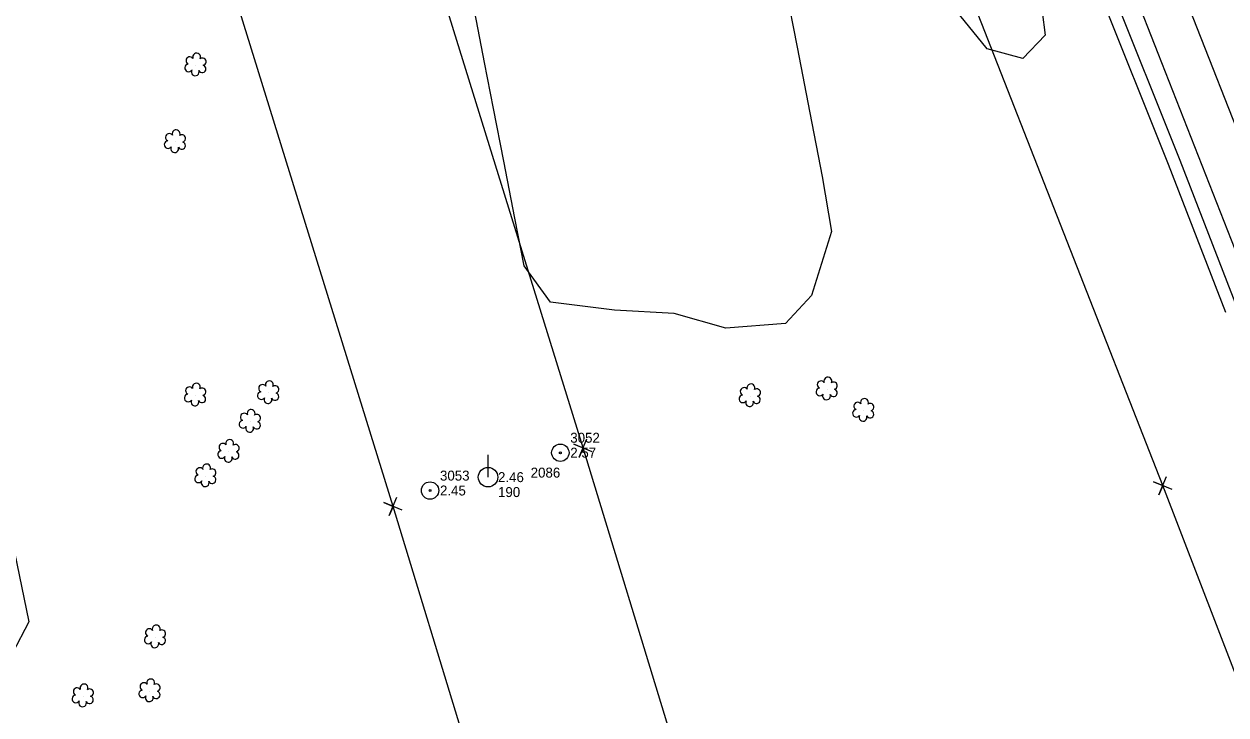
# Model space of a CAD drawing. Extents: x 3040896 to 3051146, y 687568 to 732976.
# Drawn here: x 3048628.3 to 3048930.5, y 700826.5 to 701000.2 of the extents above; entities that cross this region are included whole.
import ezdxf

# ---------------------------------------------------------------- set-up
doc = ezdxf.new("R2010")
doc.units = 0
for name, color, linetype in [('Exist Horizontal Alignment', 7, 'Continuous'), ('Exist Other Culture Anchor (Guy Wire) CELL', 7, 'Continuous'), ('Exist Other Culture Anchor (Guy Wire) Cogo Elevation', 7, 'Continuous'), ('Exist Other Culture Anchor (Guy Wire) Cogo Number', 7, 'Continuous'), ('Exist Property Corner CELL', 7, 'Continuous'), ('Exist Right of Way Easement Line', 7, 'Continuous'), ('Exist Right of Way Line', 7, 'Continuous'), ('Exist Roads EOP', 7, 'Continuous'), ('Exist Roads EOT', 7, 'Continuous'), ('Exist Utilities Power Pole CELL', 7, 'Continuous'), ('Exist Utilities Power Pole Cogo Comment', 7, 'Continuous'), ('Exist Utilities Power Pole Cogo Elevation', 7, 'Continuous'), ('Exist Utilities Power Pole Cogo Number', 7, 'Continuous'), ('Exist Utilities Telephone UG Cable', 7, 'Continuous'), ('Exist Vegetation Hedge Row', 7, 'Continuous'), ('Exist Vegetation Shrub CELL', 7, 'Continuous')]:
    doc.layers.add(name, color=color, linetype=linetype)

# ---------------------------------------------------------------- blocks, each defined once
blk = doc.blocks.new('EXIST UTILITIES POWER POLE')
at = {"layer": 'Exist Utilities Power Pole CELL'}
for q in [(0, 0.1125), (0, 0)]:
    blk.add_line((0, 0), q, dxfattribs=at)
blk.add_circle((0, 0), 0.049, dxfattribs=at)
blk = doc.blocks.new('EXIST OTHER CULTURE ANCHOR (GUY WIRE)')
at = {"layer": 'Exist Other Culture Anchor (Guy Wire) CELL'}
for radius in [0.0436, 0.0048]:
    blk.add_circle((0, 0), radius, dxfattribs=at)

msp = doc.modelspace()

# ---------------------------------------------------------------- linework, layer by layer
at = {"layer": 'Exist Horizontal Alignment'}
msp.add_line((3048961.2, 700902.37), (3048629.49, 701749.48), dxfattribs=at)
at = {"layer": 'Exist Property Corner CELL'}
for p, q in [((3048768.88, 700893.61), (3048768.88, 700893.61)), ((3048914.64, 700884.14), (3048914.64, 700884.14)), ((3048721.09, 700878.92), (3048721.09, 700878.92))]:
    msp.add_line(p, q, dxfattribs=at)
for points in [[(3048771.19, 700892.65), (3048766.58, 700894.58), (3048768.88, 700893.61), (3048767.92, 700891.31), (3048769.85, 700895.92)], [(3048916.95, 700883.18), (3048912.33, 700885.11), (3048914.64, 700884.14), (3048913.68, 700881.84), (3048915.6, 700886.45)], [(3048723.4, 700877.95), (3048718.78, 700879.88), (3048721.09, 700878.92), (3048720.13, 700876.61), (3048722.05, 700881.22)]]:
    msp.add_lwpolyline(points, dxfattribs=at)
at = {"layer": 'Exist Right of Way Easement Line'}
for points in [[(3049666.87, 696833.82), (3049559.11, 697113.37), (3049470.49, 697444.6), (3049413.18, 697783.79), (3049397.81, 698080.1), (3049375.2, 698381.33), (3049352.58, 698679.83), (3049330.23, 698981.5), (3049286.13, 699172.17), (3049243.18, 699362.29), (3049142.32, 699669.17), (3049049.87, 699972.98), (3048955.67, 700282.3), (3048862.1, 700588.56), (3048768.88, 700893.61), (3048673.73, 701201.02), (3048581.84, 701506.39), (3048488.68, 701812.86), (3048393.41, 702099.66), (3048327.28, 702409.73), (3048254.77, 702716.23)], [(3049620.05, 696816.27), (3049511.5, 697097.88), (3049421.59, 697433.95), (3049363.4, 697778.31), (3049347.91, 698076.93), (3049325.34, 698377.57), (3049302.71, 698676.1), (3049280.65, 698973.97), (3049237.39, 699161.03), (3049194.94, 699348.94), (3049094.64, 699654.09), (3049002.04, 699958.42), (3048907.84, 700267.72), (3048814.29, 700573.95), (3048721.09, 700878.92), (3048625.91, 701186.42), (3048533.98, 701491.92), (3048441.02, 701797.71), (3048345.09, 702086.53), (3048278.49, 702398.76), (3048206.12, 702704.68)]]:
    msp.add_lwpolyline(points, dxfattribs=at)
at = {"layer": 'Exist Right of Way Line'}
for p, q in [((3048914.64, 700884.14), (3048582.93, 701731.24)), ((3048986.16, 700698.35), (3048914.64, 700884.14))]:
    msp.add_line(p, q, dxfattribs=at)
at = {"layer": 'Exist Roads EOP'}
msp.add_lwpolyline([(3048762.73, 701363.25), (3048792.7, 701288.28), (3048819.54, 701217.74), (3048843.86, 701156.64), (3048870.46, 701088.3), (3048901.38, 701009.79), (3048918.88, 700965.99), (3048933.3, 700928.77)], dxfattribs=at)
at = {"layer": 'Exist Roads EOT'}
msp.add_lwpolyline([(3048938.35, 700929.42), (3048913.47, 700992.8), (3048895.15, 701039.59), (3048875.77, 701088.79), (3048855.58, 701140.38), (3048833.36, 701197.88), (3048809.4, 701258.92), (3048786.59, 701317.54), (3048767.39, 701365.72)], dxfattribs=at)
at = {"layer": 'Exist Utilities Telephone UG Cable'}
msp.add_lwpolyline([(3048930.51, 700927.68), (3048916.09, 700964.89), (3048898.59, 701008.68), (3048867.67, 701087.21), (3048841.06, 701155.55), (3048816.75, 701216.65), (3048789.9, 701287.19), (3048759.94, 701362.14)], dxfattribs=at)
at = {"layer": 'Exist Vegetation Hedge Row'}
for points in [[(3048819.8, 701009.38), (3048822.67, 700994.36), (3048825.89, 700977.88), (3048829.02, 700961.84), (3048831.31, 700948.04), (3048826.31, 700931.96), (3048819.8, 700924.9), (3048804.81, 700923.76), (3048791.76, 700927.38), (3048776.75, 700928.28), (3048760.71, 700930.25), (3048754.1, 700939.4), (3048751.75, 700951.39), (3048748.96, 700965.71), (3048746.37, 700978.96), (3048744.1, 700990.55), (3048741.21, 701005.33)], [(3048884.34, 701003.27), (3048885.07, 700997.41), (3048879.43, 700991.52), (3048870.44, 700993.93), (3048862.49, 701003.76)], [(3048625.9, 700867.41), (3048629.54, 700849.87), (3048625.43, 700842.05)]]:
    msp.add_lwpolyline(points, dxfattribs=at)
at = {"layer": 'Exist Vegetation Shrub CELL'}
for p, q in [((3048671.49, 700989.85), (3048671.49, 700989.85)), ((3048666.33, 700970.56), (3048666.33, 700970.56)), ((3048830.21, 700908.38), (3048830.21, 700908.38)), ((3048671.4, 700906.86), (3048671.4, 700906.86)), ((3048689.77, 700907.45), (3048689.77, 700907.45)), ((3048810.85, 700906.67), (3048810.85, 700906.67)), ((3048839.4, 700903.01), (3048839.4, 700903.01)), ((3048685.18, 700900.25), (3048685.18, 700900.25)), ((3048679.79, 700892.68), (3048679.79, 700892.68)), ((3048673.99, 700886.54), (3048673.99, 700886.54)), ((3048661.32, 700846.06), (3048661.32, 700846.06)), ((3048643.16, 700831.21), (3048643.16, 700831.21)), ((3048659.94, 700832.49), (3048659.94, 700832.49))]:
    msp.add_line(p, q, dxfattribs=at)
for centre, radius, start, end in [((3048669.69, 700989.14), 0.955, 95.1099, 327.9534), ((3048670.01, 700990.98), 0.968, 35.8908, 245.4216), ((3048671.72, 700991.89), 0.99, 334.8391, 200.4717), ((3048673.16, 700990.72), 0.929, 284.4567, 126.0861), ((3048671.36, 700988.17), 0.984, 151.2797, 21.387), ((3048673.13, 700988.92), 0.937, 204.9913, 73.4601), ((3048664.85, 700971.69), 0.968, 35.8908, 245.4216), ((3048666.56, 700972.6), 0.99, 334.8391, 200.4717), ((3048668, 700971.43), 0.929, 284.4567, 126.0861), ((3048664.53, 700969.86), 0.955, 95.1099, 327.9534), ((3048666.2, 700968.88), 0.984, 151.2797, 21.387), ((3048667.97, 700969.63), 0.937, 204.9913, 73.4601), ((3048830.44, 700910.42), 0.99, 334.8391, 200.4717), ((3048669.92, 700907.99), 0.968, 35.8908, 245.4216), ((3048671.63, 700908.9), 0.99, 334.8391, 200.4717), ((3048673.07, 700907.73), 0.929, 284.4567, 126.0861), ((3048688.29, 700908.58), 0.968, 35.8908, 245.4216), ((3048690, 700909.49), 0.99, 334.8391, 200.4717), ((3048691.44, 700908.32), 0.929, 284.4567, 126.0861), ((3048809.37, 700907.8), 0.968, 35.8908, 245.4216), ((3048811.08, 700908.71), 0.99, 334.8391, 200.4717), ((3048812.53, 700907.54), 0.929, 284.4567, 126.0861), ((3048828.41, 700907.68), 0.955, 95.1099, 327.9534), ((3048828.73, 700909.51), 0.968, 35.8908, 245.4216), ((3048831.85, 700907.46), 0.937, 204.9913, 73.4601), ((3048831.88, 700909.25), 0.929, 284.4567, 126.0861), ((3048669.6, 700906.16), 0.955, 95.1099, 327.9534), ((3048671.27, 700905.18), 0.984, 151.2797, 21.387), ((3048673.04, 700905.93), 0.937, 204.9913, 73.4601), ((3048687.97, 700906.75), 0.955, 95.1099, 327.9534), ((3048689.64, 700905.77), 0.984, 151.2797, 21.387), ((3048691.41, 700906.52), 0.937, 204.9913, 73.4601), ((3048809.05, 700905.97), 0.955, 95.1099, 327.9534), ((3048810.73, 700904.99), 0.984, 151.2797, 21.387), ((3048812.49, 700905.74), 0.937, 204.9913, 73.4601), ((3048830.08, 700906.7), 0.984, 151.2797, 21.387), ((3048839.63, 700905.05), 0.99, 334.8391, 200.4717), ((3048683.69, 700901.37), 0.968, 35.8908, 245.4216), ((3048685.41, 700902.29), 0.99, 334.8391, 200.4717), ((3048837.6, 700902.3), 0.955, 95.1099, 327.9534), ((3048837.92, 700904.13), 0.968, 35.8908, 245.4216), ((3048841.04, 700902.08), 0.937, 204.9913, 73.4601), ((3048841.07, 700903.88), 0.929, 284.4567, 126.0861), ((3048683.38, 700899.54), 0.955, 95.1099, 327.9534), ((3048686.81, 700899.32), 0.937, 204.9913, 73.4601), ((3048686.85, 700901.11), 0.929, 284.4567, 126.0861), ((3048839.27, 700901.32), 0.984, 151.2797, 21.387), ((3048685.05, 700898.56), 0.984, 151.2797, 21.387), ((3048678.31, 700893.8), 0.968, 35.8908, 245.4216), ((3048680.02, 700894.72), 0.99, 334.8391, 200.4717), ((3048681.47, 700893.55), 0.929, 284.4567, 126.0861), ((3048677.99, 700891.97), 0.955, 95.1099, 327.9534), ((3048679.67, 700890.99), 0.984, 151.2797, 21.387), ((3048681.43, 700891.75), 0.937, 204.9913, 73.4601), ((3048672.51, 700887.67), 0.968, 35.8908, 245.4216), ((3048674.22, 700888.58), 0.99, 334.8391, 200.4717), ((3048675.66, 700887.41), 0.929, 284.4567, 126.0861), ((3048672.19, 700885.84), 0.955, 95.1099, 327.9534), ((3048673.86, 700884.86), 0.984, 151.2797, 21.387), ((3048675.63, 700885.61), 0.937, 204.9913, 73.4601), ((3048659.83, 700847.18), 0.968, 35.8908, 245.4216), ((3048661.55, 700848.1), 0.99, 334.8391, 200.4717), ((3048659.52, 700845.35), 0.955, 95.1099, 327.9534), ((3048662.95, 700845.13), 0.937, 204.9913, 73.4601), ((3048662.99, 700846.93), 0.929, 284.4567, 126.0861), ((3048661.19, 700844.37), 0.984, 151.2797, 21.387), ((3048641.68, 700832.34), 0.968, 35.8908, 245.4216), ((3048643.39, 700833.26), 0.99, 334.8391, 200.4717), ((3048644.83, 700832.08), 0.929, 284.4567, 126.0861), ((3048658.45, 700833.62), 0.968, 35.8908, 245.4216), ((3048660.17, 700834.53), 0.99, 334.8391, 200.4717), ((3048661.61, 700833.36), 0.929, 284.4567, 126.0861), ((3048641.36, 700830.51), 0.955, 95.1099, 327.9534), ((3048643.03, 700829.53), 0.984, 151.2797, 21.387), ((3048644.8, 700830.29), 0.937, 204.9913, 73.4601), ((3048658.14, 700831.79), 0.955, 95.1099, 327.9534), ((3048659.81, 700830.81), 0.984, 151.2797, 21.387), ((3048661.57, 700831.56), 0.937, 204.9913, 73.4601)]:
    msp.add_arc(centre, radius, start, end, dxfattribs=at)

# ---------------------------------------------------------------- block references
at = {"layer": 'Exist Other Culture Anchor (Guy Wire) CELL', "xscale": 50, "yscale": 50}
for p in [(3048763.16, 700892.41), (3048730.4, 700882.91)]:
    msp.add_blockref('EXIST OTHER CULTURE ANCHOR (GUY WIRE)', p, dxfattribs=at)
at = {"layer": 'Exist Utilities Power Pole CELL', "xscale": 50, "yscale": 50}
msp.add_blockref('EXIST UTILITIES POWER POLE', (3048744.99, 700886.26), dxfattribs=at)

# ---------------------------------------------------------------- texts
at = {"layer": 'Exist Other Culture Anchor (Guy Wire) Cogo Elevation'}
for s, p in [('2.57', (3048765.66, 700891.17)), ('2.45', (3048732.9, 700881.66))]:
    msp.add_text(s, height=2.5, dxfattribs=at).set_placement(p)
at = {"layer": 'Exist Other Culture Anchor (Guy Wire) Cogo Number'}
for s, p in [('3052', (3048765.66, 700894.92)), ('3053', (3048732.9, 700885.41))]:
    msp.add_text(s, height=2.5, dxfattribs=at).set_placement(p)
at = {"layer": 'Exist Utilities Power Pole Cogo Comment'}
msp.add_text('190', height=2.5, dxfattribs=at).set_placement((3048747.49, 700881.27))
at = {"layer": 'Exist Utilities Power Pole Cogo Elevation'}
msp.add_text('2.46', height=2.5, dxfattribs=at).set_placement((3048747.49, 700885.02))
at = {"layer": 'Exist Utilities Power Pole Cogo Number'}
msp.add_text('2086', height=2.5, dxfattribs=at).set_placement((3048755.7, 700886.16))

doc.saveas('drawing.dxf')
